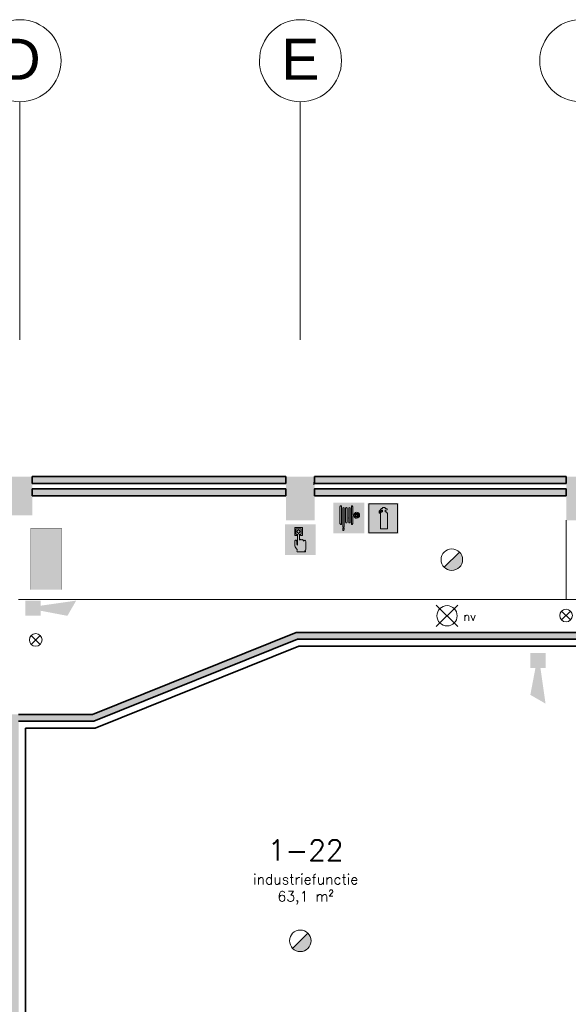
# Model space of a CAD drawing. Header units: millimetres. Extents: x -13022 to 1371524, y -38729 to 632593.
# Tile 269 of 381: x 598361 to 606385, y 577897 to 592304. Entities that reach past the tile are written whole.
import ezdxf
from ezdxf.enums import TextEntityAlignment as Align
from ezdxf.lldxf.tags import DXFTag

# ---------------------------------------------------------------- set-up
doc = ezdxf.new("R2010")
doc.units = ezdxf.units.MM
doc.header["$LTSCALE"] = 35
for name, color, linetype, lineweight in [('A LIJN 1', 1, 'Continuous', 20), ('A LIJN 2', 2, 'Continuous', 35), ('A LIJN 9', 252, 'Continuous', 18), ('A OPMER', 10, 'Continuous', 50), ('Al65----_beveiliging-inst', 92, 'Continuous', 9), ('B95 tekst', 7, 'Continuous', 25), ('brandveiligheid voorzieningen', 10, 'Continuous', 9)]:
    doc.layers.add(name, color=color, linetype=linetype, lineweight=lineweight)
doc.styles.add('Algemeen', font='simplex.shx', dxfattribs={"height": 2.5})
doc.styles.add('Arial21', font='arial.ttf', dxfattribs={"height": 0.1800000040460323})
tags = doc.linetypes.add('DIVIDE2', pattern=[0.625, 0.25, -0.125, 0, -0.125, 0, -0.125]).pattern_tags.tags
tags[14:15] = [DXFTag(74, 4), DXFTag(75, 0), DXFTag(340, '0'), DXFTag(46, 1.0), DXFTag(50, 0.0), DXFTag(44, 0.0), DXFTag(45, 0.0)]
tags[12:13] = [DXFTag(74, 4), DXFTag(75, 0), DXFTag(340, '0'), DXFTag(46, 1.0), DXFTag(50, 0.0), DXFTag(44, 0.0), DXFTag(45, 0.0)]
tags[10:11] = [DXFTag(74, 4), DXFTag(75, 0), DXFTag(340, '0'), DXFTag(46, 1.0), DXFTag(50, 0.0), DXFTag(44, 0.0), DXFTag(45, 0.0)]
tags[8:9] = [DXFTag(74, 4), DXFTag(75, 0), DXFTag(340, '0'), DXFTag(46, 1.0), DXFTag(50, 0.0), DXFTag(44, 0.0), DXFTag(45, 0.0)]
tags[6:7] = [DXFTag(74, 4), DXFTag(75, 0), DXFTag(340, '0'), DXFTag(46, 1.0), DXFTag(50, 0.0), DXFTag(44, 0.0), DXFTag(45, 0.0)]
tags[4:5] = [DXFTag(74, 4), DXFTag(75, 0), DXFTag(340, '0'), DXFTag(46, 1.0), DXFTag(50, 0.0), DXFTag(44, 0.0), DXFTag(45, 0.0)]

# ---------------------------------------------------------------- blocks, each defined once
blk = doc.blocks.new('Nevenindicator')
at = {"layer": 'Al65----_beveiliging-inst', "color": 92, "ltscale": 0.7}
for p, q in [((159.1855845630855, -81.93500571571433), (161.3709309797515, -79.74965929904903)), ((159.1855845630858, -79.7496592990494), (161.3709309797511, -81.93500571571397))]:
    blk.add_line(p, q, dxfattribs=at)
blk.add_circle((160.2782577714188, -80.84233250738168), 1.545273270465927, dxfattribs=at)
blk = doc.blocks.new('Noodverlichting')
at = {"layer": 'Al65----_beveiliging-inst', "color": 92}
for p, q in [((163.9986781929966, -62.36368555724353), (158.7538467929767, -57.11885415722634)), ((158.7538467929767, -62.36368555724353), (163.9986781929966, -57.11885415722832))]:
    blk.add_line(p, q, dxfattribs=at)
blk.add_circle((161.3762624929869, -59.74126985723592), 2.472437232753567, dxfattribs=at)
at = {"layer": 'Al65----_beveiliging-inst', "color": 7, "style": 'Algemeen'}
blk.add_text('nv', height=2.062753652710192, dxfattribs=at).set_placement((165.3264006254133, -60.95963843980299))
blk = doc.blocks.new('Brandmelder')
at = {"layer": 'brandveiligheid voorzieningen'}
blk.add_hatch(color=256, dxfattribs=at).paths.add_polyline_path([(76.61761215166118, -89.8017357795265, 0.198912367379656), (75.84758572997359, -87.94272754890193), (72.12956926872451, -91.66074401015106, 0.6681786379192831)])
blk.add_line((72.12956926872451, -91.66074401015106), (75.84758572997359, -87.94272754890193), dxfattribs=at)
blk.add_circle((73.98857749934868, -89.8017357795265), 2.629034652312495, dxfattribs=at)
blk = doc.blocks.new('Signaalgever (akoestisch)')
at = {"layer": 'Al65----_beveiliging-inst', "color": 10, "linetype": 'Continuous'}
for points in [[(3.712956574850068, 0), (3.712956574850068, 3.712956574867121), (0, 0), (0, 3.712956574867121)], [(10.23284543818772, 0), (12.37652191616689, 3.712956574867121), (3.712956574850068, 1.237652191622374), (3.712956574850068, 2.475304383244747)]]:
    blk.add_solid(points, dxfattribs=at)
blk = doc.blocks.new('Brandslanghaspel')
at = {"layer": 'brandveiligheid voorzieningen', "true_color": 0xffffff}
h = blk.add_hatch(color=7, dxfattribs=at)
h.paths.add_polyline_path([(-1.813099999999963, 2.182999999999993), (-1.98090000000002, 2.182999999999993), (-2.175299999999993, 2.364000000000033), (-2.175299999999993, 6.484000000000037), (-1.992600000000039, 6.663999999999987), (-1.813099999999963, 6.663999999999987)])
edge = h.paths.add_edge_path()
edge.add_arc((0.1716685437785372, 6.09723145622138), 0.1928873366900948, 92.01095951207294, 177.989040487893)
edge.add_line((-0.02109999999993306, 6.104000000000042), (-0.0213999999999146, 6.104000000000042))
edge.add_line((-0.02139999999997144, 6.104000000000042), (-0.02139999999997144, 2.701999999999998))
edge.add_line((-0.02139999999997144, 2.701999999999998), (-0.0210999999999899, 2.701999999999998))
edge.add_arc((0.1722579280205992, 2.711448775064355), 0.1935886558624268, 182.7976335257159, 267.8217742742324)
edge.add_arc((0.1572870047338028, 2.711391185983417), 0.1935409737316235, 272.2543291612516, 357.2187455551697)
edge.add_line((0.3505999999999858, 2.701999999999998), (0.3514999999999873, 2.701999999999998))
edge.add_line((0.3514999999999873, 2.701999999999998), (0.3514999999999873, 6.104000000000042))
edge.add_line((0.3514999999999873, 6.104000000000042), (0.3505999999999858, 6.104000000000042))
edge.add_arc((0.1577038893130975, 6.097115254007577), 0.1930189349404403, 2.044102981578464, 87.86340990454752)
edge = h.paths.add_edge_path()
edge.add_arc((-0.5786580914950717, 6.097058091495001), 0.193066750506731, 92.0605713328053, 177.9394286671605)
edge.add_line((-0.7716000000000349, 6.104000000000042), (-0.7720000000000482, 6.104000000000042))
edge.add_line((-0.7719999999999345, 6.104000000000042), (-0.7719999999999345, 2.701999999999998))
edge.add_line((-0.7719999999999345, 2.701999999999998), (-0.7715999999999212, 2.701999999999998))
edge.add_arc((-0.5778912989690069, 2.711803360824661), 0.1939566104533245, 182.8971976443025, 267.7222101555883)
edge.add_arc((-0.5932938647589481, 2.711893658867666), 0.1940462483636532, 272.2723529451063, 357.0774452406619)
edge.add_line((-0.3994999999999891, 2.701999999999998), (-0.3992000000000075, 2.701999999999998))
edge.add_line((-0.3992000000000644, 2.701999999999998), (-0.3992000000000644, 6.104000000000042))
edge.add_line((-0.3992000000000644, 6.104000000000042), (-0.3995000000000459, 6.104000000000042))
edge.add_arc((-0.5926308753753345, 6.096865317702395), 0.1932626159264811, 2.115670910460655, 87.91512499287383)
edge = h.paths.add_edge_path()
edge.add_arc((-1.296258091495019, 6.096843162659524), 0.1932744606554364, 91.99902916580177, 177.8778865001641)
edge.add_line((-1.489399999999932, 6.104000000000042), (-1.489399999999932, 1.534999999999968))
edge.add_line((-1.489399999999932, 1.534999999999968), (-1.116599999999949, 1.534999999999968))
edge.add_line((-1.116600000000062, 1.534999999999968), (-1.116600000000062, 6.104000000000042))
edge.add_line((-1.116600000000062, 6.104000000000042), (-1.117300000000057, 6.104000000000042))
edge.add_arc((-1.310265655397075, 6.097045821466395), 0.1930909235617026, 2.06395649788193, 87.84355638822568)
h.paths.add_polyline_path([(-1.115099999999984, 1.101999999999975), (-1.183300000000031, 0.7010000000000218), (-1.422400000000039, 0.7010000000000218), (-1.490300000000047, 1.105000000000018), (-1.490300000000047, 1.263000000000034), (-1.115099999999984, 1.263000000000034)])
edge = h.paths.add_edge_path()
edge.add_line((1.000700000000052, 4.489071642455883), (1.000700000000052, 6.484000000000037))
edge.add_line((1.000700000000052, 6.484000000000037), (0.8176000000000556, 6.663999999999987))
edge.add_line((0.8175999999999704, 6.663999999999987), (0.638499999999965, 6.663999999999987))
edge.add_line((0.6385000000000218, 6.663999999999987), (0.6385000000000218, 2.182999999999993))
edge.add_line((0.6385000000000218, 2.182999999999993), (0.8062000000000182, 2.182999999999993))
edge.add_line((0.8061999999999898, 2.182999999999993), (1.000699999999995, 2.364000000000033))
edge.add_line((1.000700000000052, 2.364000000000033), (1.000700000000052, 4.284999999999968))
edge.add_line((1.000700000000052, 4.284999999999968), (1.222800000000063, 4.284999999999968))
edge.add_arc((1.886564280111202, 4.339630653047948), 0.6660086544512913, 184.7050839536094, 271.9304783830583)
edge.add_arc((1.880673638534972, 4.423703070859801), 0.7502380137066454, 272.1638024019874, 357.8838316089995)
edge.add_arc((1.881752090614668, 4.368336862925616), 0.7491588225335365, 2.116161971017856, 87.9156160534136)
edge.add_arc((1.931546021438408, 4.376156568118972), 0.7411864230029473, 91.74313928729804, 171.2428322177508)
edge.add_arc((1.018200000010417, -221.5109638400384), 226.0000361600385, 89.95416337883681, 90.00443661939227)
edge = h.paths.add_edge_path(flags=16)
edge.add_line((1.802599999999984, 4.284999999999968), (1.802599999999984, 3.899999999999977))
edge.add_arc((1.920998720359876, 4.40720147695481), 0.5208373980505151, 193.5695191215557, 256.860438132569, ccw=False)
edge.add_line((1.414700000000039, 4.284999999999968), (1.802600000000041, 4.284999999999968))
edge = h.paths.add_edge_path(flags=16)
edge.add_line((1.802599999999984, 4.890999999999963), (1.802599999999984, 4.489000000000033))
edge.add_line((1.802599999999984, 4.489000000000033), (1.41119999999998, 4.489000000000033))
edge.add_arc((1.921221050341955, 4.383967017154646), 0.5207239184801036, 103.16759908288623, 168.3632784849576, ccw=False)
edge = h.paths.add_edge_path(flags=16)
edge.add_arc((1.898736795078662, 4.385323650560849), 0.5189254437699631, 11.52470556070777, 78.04824712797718)
edge.add_line((2.006200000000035, 4.893000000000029), (2.006200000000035, 4.489000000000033))
edge.add_line((2.006199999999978, 4.489000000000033), (2.407199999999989, 4.489000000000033))
edge = h.paths.add_edge_path(flags=16)
edge.add_arc((1.897128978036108, 4.407672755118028), 0.5212128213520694, 282.0792177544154, 346.3871435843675)
edge.add_line((2.403700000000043, 4.284999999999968), (2.006200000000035, 4.284999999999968))
edge.add_line((2.006200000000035, 4.284999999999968), (2.006200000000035, 3.898000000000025))
at = {"layer": 'Al65----_beveiliging-inst', "color": 7, "true_color": 0xffffff}
blk.add_solid([(-3.75, 0), (3.75, 0), (-3.75, 7.5), (3.75, 7.5)], dxfattribs=at)
blk.add_solid([(-3.75, 0), (3.75, 0), (-3.75, 7.5), (3.75, 7.5)], dxfattribs=at)
at = {"layer": 'Al65----_beveiliging-inst', "color": 10}
blk.add_solid([(-3.5, 0.25), (3.5, 0.25), (-3.5, 7.25), (3.5, 7.25)], dxfattribs=at)
at = {"layer": 'brandveiligheid voorzieningen', "color": 7, "true_color": 0xffffff}
for points in [[(-2.175299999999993, 6.484000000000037), (-1.992599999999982, 6.663999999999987)], [(-2.175299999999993, 2.364000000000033), (-2.175299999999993, 6.484000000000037)], [(-1.992600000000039, 6.663999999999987), (-1.81310000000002, 6.663999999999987)], [(-1.813099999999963, 6.663999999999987), (-1.813099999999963, 2.182999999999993)], [(-1.489399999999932, 6.104000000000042), (-1.489399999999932, 1.534999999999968)], [(-1.116600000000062, 6.104000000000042), (-1.117300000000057, 6.104000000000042)], [(-1.116600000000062, 1.534999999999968), (-1.116600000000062, 6.104000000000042)], [(-0.7716000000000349, 6.104000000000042), (-0.7720000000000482, 6.104000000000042)], [(-0.7719999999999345, 6.104000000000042), (-0.7719999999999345, 2.701999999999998)], [(-0.3992000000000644, 6.104000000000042), (-0.3995000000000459, 6.104000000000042)], [(-0.3992000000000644, 2.701999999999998), (-0.3992000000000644, 6.104000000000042)], [(-0.02109999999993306, 6.104000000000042), (-0.0213999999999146, 6.104000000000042)], [(-0.02139999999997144, 6.104000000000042), (-0.02139999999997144, 2.701999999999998)], [(0.3514999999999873, 6.104000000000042), (0.3505999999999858, 6.104000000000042)], [(0.3514999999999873, 2.701999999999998), (0.3514999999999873, 6.104000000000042)], [(0.8175999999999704, 6.663999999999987), (0.638499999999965, 6.663999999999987)], [(0.6385000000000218, 6.663999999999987), (0.6385000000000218, 2.182999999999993)], [(1.000700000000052, 6.484000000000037), (0.8176000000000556, 6.663999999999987)], [(1.000700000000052, 4.489071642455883), (1.000700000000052, 6.484000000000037)], [(1.802599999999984, 4.890999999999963), (1.802599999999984, 4.489000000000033)], [(2.006200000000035, 4.489000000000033), (2.006200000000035, 4.893000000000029)], [(-0.7719999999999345, 2.701999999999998), (-0.7715999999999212, 2.701999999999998)], [(-0.3994999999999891, 2.701999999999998), (-0.3992000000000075, 2.701999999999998)], [(-0.02139999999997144, 2.701999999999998), (-0.0210999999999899, 2.701999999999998)], [(0.3505999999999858, 2.701999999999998), (0.3514999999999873, 2.701999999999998)], [(1.000700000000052, 2.364000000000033), (1.000700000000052, 4.284999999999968)], [(1.000700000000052, 4.284999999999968), (1.222800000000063, 4.284999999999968)], [(1.802599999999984, 4.489000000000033), (1.41119999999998, 4.489000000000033)], [(1.414700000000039, 4.284999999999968), (1.802600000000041, 4.284999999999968)], [(1.802599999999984, 4.284999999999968), (1.802599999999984, 3.899999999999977)], [(2.407199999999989, 4.489000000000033), (2.006199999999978, 4.489000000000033)], [(2.006200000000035, 3.898000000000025), (2.006200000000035, 4.284999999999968)], [(2.006200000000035, 4.284999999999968), (2.403700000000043, 4.284999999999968)], [(-1.98090000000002, 2.182999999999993), (-2.17530000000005, 2.364000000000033)], [(-1.813099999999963, 2.182999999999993), (-1.980899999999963, 2.182999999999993)], [(-1.490300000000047, 1.105000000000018), (-1.490300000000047, 1.263000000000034)], [(-1.490300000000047, 1.263000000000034), (-1.115100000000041, 1.263000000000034)], [(-1.422400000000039, 0.7010000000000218), (-1.490300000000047, 1.105000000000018)], [(-1.489399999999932, 1.534999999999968), (-1.116599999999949, 1.534999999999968)], [(-1.183300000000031, 0.7010000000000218), (-1.422400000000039, 0.7010000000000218)], [(-1.115099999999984, 1.101999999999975), (-1.183299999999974, 0.7010000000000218)], [(-1.115099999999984, 1.263000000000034), (-1.115099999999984, 1.101999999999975)], [(0.6385000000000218, 2.182999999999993), (0.8062000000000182, 2.182999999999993)], [(0.8061999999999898, 2.182999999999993), (1.000699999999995, 2.364000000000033)]]:
    blk.add_lwpolyline(points, dxfattribs=at)
for points in [[(-1.30299999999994, 6.289999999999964, 0.3932999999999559), (-1.48939999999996, 6.104000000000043)], [(-1.117299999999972, 6.104000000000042, 0.3927999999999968), (-1.302999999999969, 6.289999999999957)], [(-0.5855999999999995, 6.289999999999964, 0.3932999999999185), (-0.7716000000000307, 6.104000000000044)], [(-0.3994999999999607, 6.104000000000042, 0.3929000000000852), (-0.5855999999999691, 6.290000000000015)], [(0.1648999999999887, 6.289999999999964, 0.3937999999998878), (-0.02110000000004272, 6.104000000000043)], [(0.3506000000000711, 6.104000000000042, 0.3929999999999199), (0.1649000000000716, 6.289999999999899)], [(1.908999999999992, 5.116999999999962, 0.361500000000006), (1.199000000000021, 4.489000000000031)], [(1.411200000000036, 4.489000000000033, -0.2924000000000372), (1.802600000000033, 4.890999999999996)], [(2.630400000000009, 4.395999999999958, 0.392899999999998), (1.908999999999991, 5.116999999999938)], [(2.006199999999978, 4.893000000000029, -0.2987000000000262), (2.407199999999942, 4.489000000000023)], [(-0.7715999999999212, 2.701999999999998, 0.3880000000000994), (-0.5855999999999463, 2.517999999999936)], [(-0.5855999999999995, 2.518000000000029, 0.3878999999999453), (-0.399499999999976, 2.701999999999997)], [(-0.02109999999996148, 2.701999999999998, 0.3889999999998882), (0.1649000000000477, 2.518000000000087)], [(0.1649000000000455, 2.518000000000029, 0.3887000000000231), (0.3506000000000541, 2.701999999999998)], [(1.199000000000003, 4.489000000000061, 0.0002193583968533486), (1.000699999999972, 4.489071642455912)], [(1.222799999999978, 4.284999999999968, 0.400099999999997), (1.908999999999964, 3.673999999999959)], [(1.802599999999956, 3.899999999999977, -0.2833999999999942), (1.414699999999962, 4.28499999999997)], [(1.908999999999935, 3.673999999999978, 0.3925000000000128), (2.630399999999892, 4.39599999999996)], [(2.403699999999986, 4.284999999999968, -0.288199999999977), (2.006199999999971, 3.898000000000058)]]:
    blk.add_lwpolyline(points, format="xyb", dxfattribs=at)
blk.add_point((4.999999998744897e-05, 3.75), dxfattribs=at)
blk = doc.blocks.new('Handbrandmelder')
at = {"layer": 'brandveiligheid voorzieningen', "true_color": 0xffffff}
h = blk.add_hatch(color=7, dxfattribs=at)
h.paths.add_polyline_path([(-1.362300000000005, 6.704000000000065), (-1.362300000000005, 4.817999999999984), (-0.8615999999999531, 4.817999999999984), (-0.8615999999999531, 5.105000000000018), (-1.086699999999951, 5.105000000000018), (-1.086699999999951, 6.416000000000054), (0.2412000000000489, 6.416000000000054), (0.2412000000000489, 5.105000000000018), (0.04229999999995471, 5.105000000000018), (0.04229999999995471, 4.817999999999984), (0.5291999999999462, 4.817999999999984), (0.5291999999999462, 6.704000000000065)])
edge = h.paths.add_edge_path()
edge.add_line((-0.7744000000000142, 0.7949999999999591), (1.217199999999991, 0.7949999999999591))
edge.add_arc((1.184803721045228, 0.9150839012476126), 0.1243770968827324, 285.0978454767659, 344.5738128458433)
edge.add_arc((1.195484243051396, 0.8747174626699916), 0.109458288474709, 3.814851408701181, 78.55699892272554)
edge.add_arc((1.215450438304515, 1.081053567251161), 0.09906901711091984, 186.406081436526, 271.01189771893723, ccw=False)
edge.add_arc((0.8951311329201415, 1.429528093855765), 0.4224763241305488, 301.679206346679, 358.7077007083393)
edge.add_line((1.317499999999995, 1.419999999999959), (1.317499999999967, 3.355999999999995))
edge.add_arc((1.081486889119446, 3.369604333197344), 0.2364048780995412, 356.7009913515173, 450.505791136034)
edge.add_arc((1.075081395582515, 3.342345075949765), 0.2636902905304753, 89.06159279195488, 168.7031401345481)
edge.add_line((0.8165000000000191, 3.394000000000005), (0.8164999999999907, 3.518000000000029))
edge.add_arc((0.5556438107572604, 3.507110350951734), 0.2610833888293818, 2.390469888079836, 87.79258356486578)
edge.add_arc((0.5704530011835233, 3.50642776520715), 0.2616154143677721, 91.0410009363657, 151.5647371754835)
edge.add_line((0.3404000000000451, 3.630999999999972), (0.3404000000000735, 3.643000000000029))
edge.add_arc((0.0797851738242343, 3.632360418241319), 0.260831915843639, 2.337797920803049, 87.79954707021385)
edge.add_arc((0.09911405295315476, 3.633166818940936), 0.2600000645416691, 92.05296153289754, 177.8325614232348)
edge.add_line((-0.1607000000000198, 3.643000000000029), (-0.1607000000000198, 4.966999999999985))
edge.add_arc((-0.4109663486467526, 4.968042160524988), 0.2502685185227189, 359.7614099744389, 447.1448072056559)
edge.add_arc((-0.3888415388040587, 4.957652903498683), 0.2605261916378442, 92.12460751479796, 177.9439144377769)
edge.add_line((-0.6491999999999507, 4.966999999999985), (-0.6491999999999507, 2.557000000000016))
edge.add_arc((-0.7221004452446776, 2.557732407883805), 0.07290412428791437, 299.05017427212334, 359.42438665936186, ccw=False)
edge.add_line((-0.6866999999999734, 2.494000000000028), (-0.7617999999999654, 2.456999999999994))
edge.add_line((-0.7617999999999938, 2.456999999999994), (-0.7867999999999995, 2.456999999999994))
edge.add_line((-0.7867999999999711, 2.456999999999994), (-0.874499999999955, 2.56899999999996))
edge.add_line((-0.8745000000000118, 2.56899999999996), (-0.8745000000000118, 3.418999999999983))
edge.add_arc((-1.086056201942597, 3.443345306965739), 0.2129523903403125, 353.4354350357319, 446.9700572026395)
edge.add_arc((-1.078000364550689, 3.420914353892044), 0.2351074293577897, 89.22004572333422, 180.4665340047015)
edge.add_line((-1.313099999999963, 3.418999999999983), (-1.313099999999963, 2.281999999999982))
edge.add_line((-1.313099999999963, 2.282000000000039), (-1.313099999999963, 2.219000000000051))
edge.add_arc((0.9800915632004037, 3.05278358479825), 2.44006610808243, 199.9808058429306, 224.0251806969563)
edge.add_arc((-28.56458777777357, 4.729210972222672), 27.99404121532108, 352.66871906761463, 353.08124823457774, ccw=False)
edge.add_arc((-0.07303414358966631, 1.025300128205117), 0.7382087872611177, 169.7231517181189, 198.1780845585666)
edge = h.paths.add_edge_path(flags=17)
edge.add_arc((-0.4353433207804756, 5.779888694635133), 0.3920893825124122, 271.8332605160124, 357.9700289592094)
edge.add_arc((-0.4344971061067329, 5.742470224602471), 0.3917044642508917, 3.443843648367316, 88.28877503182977)
edge.add_arc((-0.4184133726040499, 5.749796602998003), 0.3842284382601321, 90.65414391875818, 177.5830480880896)
edge.add_arc((-0.4087352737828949, 5.781623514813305), 0.3938747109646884, 182.2733025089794, 267.9536111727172)
at = {"layer": 'Al65----_beveiliging-inst', "color": 7, "true_color": 0xffffff}
blk.add_solid([(-3.75, 0), (3.75, 0), (-3.75, 7.5), (3.75, 7.5)], dxfattribs=at)
at = {"layer": 'Al65----_beveiliging-inst', "color": 10}
blk.add_solid([(-3.5, 0.25), (3.5, 0.25), (-3.5, 7.25), (3.5, 7.25)], dxfattribs=at)
at = {"layer": 'brandveiligheid voorzieningen', "color": 7, "true_color": 0xffffff}
for points in [[(-1.362300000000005, 6.704000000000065), (-1.362300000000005, 4.818000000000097)], [(0.5291999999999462, 6.704000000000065), (-1.362300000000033, 6.704000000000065)], [(-1.362300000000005, 4.817999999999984), (-0.8616000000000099, 4.817999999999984)], [(-1.086699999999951, 5.105000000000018), (-1.086699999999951, 6.416000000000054)], [(-1.086699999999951, 6.416000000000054), (0.2412000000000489, 6.416000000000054)], [(-0.8615999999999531, 5.105000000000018), (-1.086699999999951, 5.105000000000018)], [(-0.8615999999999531, 4.817999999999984), (-0.8615999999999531, 5.105000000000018)], [(-0.6491999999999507, 4.966999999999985), (-0.6491999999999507, 2.557000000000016)], [(-0.1607000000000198, 3.643000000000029), (-0.1607000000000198, 4.966999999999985)], [(0.2412000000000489, 5.105000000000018), (0.04230000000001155, 5.105000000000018)], [(0.04229999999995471, 5.105000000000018), (0.04229999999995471, 4.817999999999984)], [(0.04229999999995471, 4.817999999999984), (0.5291999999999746, 4.817999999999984)], [(0.2412000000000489, 6.416000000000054), (0.2412000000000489, 5.105000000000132)], [(0.5291999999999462, 4.817999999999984), (0.5291999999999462, 6.704000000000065)], [(-1.313099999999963, 3.418999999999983), (-1.313099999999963, 2.281999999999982)], [(-0.8745000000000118, 2.56899999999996), (-0.8745000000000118, 3.418999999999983)], [(-0.7867999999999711, 2.456999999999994), (-0.874499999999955, 2.56899999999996)], [(-0.7617999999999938, 2.456999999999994), (-0.7867999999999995, 2.456999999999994)], [(-0.6866999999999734, 2.494000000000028), (-0.7617999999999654, 2.456999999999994)], [(0.3404000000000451, 3.630999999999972), (0.3404000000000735, 3.643000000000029)], [(0.8165000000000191, 3.394000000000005), (0.8164999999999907, 3.518000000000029)], [(1.317499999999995, 1.419999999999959), (1.317499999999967, 3.355999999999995)], [(-1.313099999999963, 2.282000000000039), (-1.313099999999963, 2.219000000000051)], [(-0.7744000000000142, 0.7949999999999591), (1.217199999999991, 0.7949999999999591)]]:
    blk.add_lwpolyline(points, dxfattribs=at)
for points in [[(-0.802299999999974, 5.765999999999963, -0.3986000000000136), (-0.4227999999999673, 6.134000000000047)], [(-0.4228000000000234, 5.388000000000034, -0.3922999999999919), (-0.8023000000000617, 5.765999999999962)], [(-0.3984999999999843, 5.217999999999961, 0.392999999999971), (-0.6491999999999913, 4.966999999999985)], [(-0.4228000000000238, 6.133999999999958, -0.3880999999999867), (-0.04350000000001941, 5.765999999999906)], [(-0.04349999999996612, 5.76600000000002, -0.39459999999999), (-0.4227999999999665, 5.388000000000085)], [(-0.1606999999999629, 4.966999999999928, 0.4008999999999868), (-0.3984999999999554, 5.217999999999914)], [(-1.074800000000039, 3.655999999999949, 0.4206000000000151), (-1.313100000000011, 3.418999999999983)], [(-0.874499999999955, 3.418999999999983, 0.4324000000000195), (-1.074799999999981, 3.655999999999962)], [(-0.6491999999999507, 2.557000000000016, -0.269699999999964), (-0.6866999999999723, 2.494000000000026)], [(0.08979999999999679, 3.892999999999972, 0.3927999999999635), (-0.1606999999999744, 3.643000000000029)], [(0.3404000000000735, 3.643000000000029, 0.3912000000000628), (0.08980000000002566, 3.892999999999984)], [(0.5657000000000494, 3.768000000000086, 0.2703999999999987), (0.3404000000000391, 3.631000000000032)], [(0.8164999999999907, 3.518000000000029, 0.3909000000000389), (0.5657000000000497, 3.768000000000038)], [(1.079399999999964, 3.605999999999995, 0.3622000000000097), (0.8164999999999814, 3.394000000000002)], [(1.317499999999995, 3.355999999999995, 0.4338000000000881), (1.079399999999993, 3.605999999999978)], [(-1.31310000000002, 2.219000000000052, 0.1053000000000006), (-0.7744000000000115, 1.35700000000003)], [(-0.7994000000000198, 1.156999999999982, 0.1247999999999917), (-0.7744000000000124, 0.79499999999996)], [(-0.7743999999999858, 1.356999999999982, -0.00180000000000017), (-0.7993999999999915, 1.156999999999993)], [(1.11699999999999, 1.069999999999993, 0.2540999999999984), (1.317500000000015, 1.419999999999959)], [(1.217200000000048, 0.981999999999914, -0.3869000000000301), (1.117000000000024, 1.069999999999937)], [(1.304699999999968, 0.882000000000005, 0.338199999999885), (1.217199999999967, 0.9819999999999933)], [(1.217200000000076, 0.7949999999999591, 0.2655000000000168), (1.304700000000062, 0.8820000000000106)]]:
    blk.add_lwpolyline(points, format="xyb", dxfattribs=at)
blk.add_point((0, 3.75), dxfattribs=at)
blk = doc.blocks.new('Handbrandblusser')
at = {"ltscale": 0.1}
h = blk.add_hatch(color=10, dxfattribs=at)
h.paths.add_polyline_path([(15.58817086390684, 7.19129838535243), (8.58817086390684, 7.191298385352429), (8.58817086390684, 0.1912983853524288), (15.58817086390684, 0.1912983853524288)])
h.paths.add_polyline_path([(11.40672454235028, 1.098164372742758), (13.12900348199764, 1.098164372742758), (13.12900348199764, 4.758457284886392), (13.12677351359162, 4.788704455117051), (13.12008360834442, 4.836965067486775), (13.1104204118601, 4.880023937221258), (13.08886405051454, 4.945816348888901), (13.06414856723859, 4.998700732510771), (13.02586744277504, 5.058231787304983), (12.9868429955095, 5.10755201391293), (12.95413679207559, 5.140689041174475), (12.91511234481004, 5.174693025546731), (12.85471736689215, 5.214862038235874), (12.8034280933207, 5.240967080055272), (12.75566960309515, 5.259943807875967), (12.69731876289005, 5.276512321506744), (12.64287036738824, 5.285856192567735), (12.59604103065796, 5.28951667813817), (12.54084931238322, 5.286337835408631), (12.54084931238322, 5.674156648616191), (12.81457793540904, 5.67415664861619), (13.0845899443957, 5.754687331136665), (13.0845899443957, 6.042806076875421), (12.81532125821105, 6.123336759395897), (12.53954849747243, 6.123336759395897), (12.53954849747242, 6.319943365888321), (11.93857200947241, 6.319943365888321), (11.93857200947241, 6.126611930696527), (11.75088300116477, 6.127189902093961), (11.71873428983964, 6.117557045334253), (11.67878068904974, 6.100892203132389), (11.63603962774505, 6.075461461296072), (11.59274107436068, 6.04087950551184), (11.52677117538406, 5.963623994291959), (11.43701494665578, 5.860263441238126), (11.3073051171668, 5.71442198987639), (11.15195065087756, 5.537081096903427), (11.1285359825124, 5.493347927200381), (11.1142270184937, 5.460018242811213), (11.10103303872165, 5.420716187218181), (11.09192733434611, 5.385170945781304), (11.08560909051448, 5.350011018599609), (11.08282162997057, 5.317451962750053), (11.08207830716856, 5.281714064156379), (11.08300746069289, 5.251563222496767), (11.07384385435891, 5.179348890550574), (11.07204344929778, 5.126432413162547), (11.07018514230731, 5.071814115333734), (11.06888432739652, 4.982228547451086), (11.2439368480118, 4.982228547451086), (11.25973245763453, 5.227384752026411), (11.71483184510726, 5.697949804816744), (11.93857200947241, 5.697949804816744), (11.93857200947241, 5.305699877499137), (11.91645815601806, 5.30415862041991), (11.8861677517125, 5.30107610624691), (11.84937327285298, 5.295007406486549), (11.80533139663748, 5.284411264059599), (11.761289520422, 5.269672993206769), (11.72170758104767, 5.252333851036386), (11.68881554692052, 5.235669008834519), (11.65592351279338, 5.215440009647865), (11.6274914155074, 5.195018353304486), (11.59980264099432, 5.173633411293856), (11.5775029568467, 5.152922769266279), (11.5553891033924, 5.130767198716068), (11.53234609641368, 5.105047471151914), (11.51320553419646, 5.080387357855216), (11.49871073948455, 5.059291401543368), (11.48718923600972, 5.041566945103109), (11.47343776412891, 5.017484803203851), (11.46024378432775, 4.99166874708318), (11.45039475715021, 4.969513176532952), (11.4394307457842, 4.941288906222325), (11.42883839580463, 4.909307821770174), (11.42103350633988, 4.880698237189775), (11.41360027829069, 4.843515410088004), (11.40858284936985, 4.803635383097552), (11.40672454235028, 4.773002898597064)], flags=16)
at = {"layer": 'brandveiligheid voorzieningen', "ltscale": 0.1, "true_color": 0xffffff}
blk.add_hatch(color=7, dxfattribs=at).paths.add_polyline_path([(13.12900348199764, 4.758457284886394), (13.12677351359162, 4.788704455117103), (13.12008360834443, 4.836965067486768), (13.11042041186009, 4.880023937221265), (13.08886405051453, 4.945816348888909), (13.06414856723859, 4.998700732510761), (13.02586744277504, 5.058231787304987), (12.98684299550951, 5.107552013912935), (12.95413679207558, 5.14068904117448), (12.91511234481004, 5.174693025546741), (12.85471736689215, 5.214862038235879), (12.8034280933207, 5.240967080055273), (12.75566960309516, 5.259943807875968), (12.69731876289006, 5.276512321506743), (12.64287036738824, 5.285856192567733), (12.59604103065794, 5.28951667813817), (12.54084931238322, 5.286337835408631), (12.54084931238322, 5.674156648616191), (12.81457793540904, 5.67415664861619), (13.0845899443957, 5.754687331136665), (13.0845899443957, 6.042806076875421), (12.81532125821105, 6.123336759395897), (12.53954849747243, 6.123336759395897), (12.53954849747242, 6.319943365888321), (11.93857200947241, 6.319943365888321), (11.93857200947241, 6.126611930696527), (11.75088300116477, 6.127189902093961), (11.71873428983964, 6.117557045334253), (11.67878068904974, 6.100892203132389), (11.63603962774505, 6.075461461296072), (11.59274107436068, 6.04087950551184), (11.52677117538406, 5.963623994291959), (11.43701494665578, 5.860263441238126), (11.3073051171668, 5.71442198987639), (11.15195065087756, 5.537081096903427), (11.1285359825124, 5.493347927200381), (11.1142270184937, 5.460018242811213), (11.10103303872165, 5.420716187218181), (11.09192733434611, 5.385170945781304), (11.08560909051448, 5.350011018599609), (11.08282162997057, 5.317451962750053), (11.08207830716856, 5.281714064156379), (11.08300746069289, 5.251563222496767), (11.07384385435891, 5.179348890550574), (11.07204344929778, 5.126432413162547), (11.07018514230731, 5.071814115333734), (11.06888432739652, 4.982228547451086), (11.2439368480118, 4.982228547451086), (11.25973245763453, 5.227384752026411), (11.71483184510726, 5.697949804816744), (11.93857200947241, 5.697949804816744), (11.93857200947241, 5.305699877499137), (11.91645815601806, 5.30415862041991), (11.8861677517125, 5.30107610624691), (11.84937327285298, 5.295007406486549), (11.80533139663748, 5.284411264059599), (11.761289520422, 5.269672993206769), (11.72170758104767, 5.252333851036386), (11.68881554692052, 5.235669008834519), (11.65592351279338, 5.215440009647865), (11.6274914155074, 5.195018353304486), (11.59980264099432, 5.173633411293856), (11.5775029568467, 5.152922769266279), (11.5553891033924, 5.130767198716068), (11.53234609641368, 5.105047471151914), (11.51320553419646, 5.080387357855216), (11.49871073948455, 5.059291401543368), (11.48718923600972, 5.041566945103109), (11.47343776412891, 5.017484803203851), (11.46024378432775, 4.99166874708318), (11.45039475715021, 4.969513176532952), (11.4394307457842, 4.941288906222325), (11.42883839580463, 4.909307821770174), (11.42103350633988, 4.880698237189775), (11.41360027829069, 4.843515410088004), (11.40858284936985, 4.803635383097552), (11.40672454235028, 4.773002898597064), (11.40672454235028, 1.098164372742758), (13.12900348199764, 1.098164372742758)])
at = {"color": 10, "lineweight": 5, "ltscale": 0.1}
blk.add_lwpolyline([(11.40672454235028, 1.099223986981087), (11.40672454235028, 4.773002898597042), (11.40858284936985, 4.803635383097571), (11.41360027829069, 4.843515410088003), (11.42103350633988, 4.88069823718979), (11.42883839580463, 4.909307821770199), (11.43943074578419, 4.941288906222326), (11.45039475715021, 4.969513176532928), (11.46024378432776, 4.991668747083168), (11.4734377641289, 5.017484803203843), (11.48718923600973, 5.041566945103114), (11.49871073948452, 5.059291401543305), (11.51320553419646, 5.080387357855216), (11.53234609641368, 5.10504747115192), (11.55538910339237, 5.130767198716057), (11.57750295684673, 5.152922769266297), (11.59980264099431, 5.173633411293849), (11.62749141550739, 5.195018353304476), (11.65592351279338, 5.215440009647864), (11.68881554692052, 5.23566900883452), (11.72170758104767, 5.252333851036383), (11.761289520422, 5.269672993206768), (11.80533139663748, 5.284411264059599), (11.84937327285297, 5.295007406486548), (11.88616775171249, 5.30107610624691), (11.91645815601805, 5.304158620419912), (11.93857200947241, 5.305699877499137), (11.93857200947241, 5.697949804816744), (11.71483184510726, 5.697949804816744), (11.25973245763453, 5.22738475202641), (11.2439368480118, 4.982228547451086), (11.06888432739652, 4.982228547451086), (11.07018514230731, 5.071814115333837), (11.07204344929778, 5.126432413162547), (11.07384385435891, 5.179348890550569), (11.0830074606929, 5.25156322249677), (11.08207830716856, 5.281714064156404), (11.08282162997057, 5.317451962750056), (11.08560909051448, 5.350011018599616), (11.09192733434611, 5.385170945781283), (11.10103303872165, 5.420716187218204), (11.11422701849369, 5.460018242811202), (11.1285359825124, 5.493347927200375), (11.15195065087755, 5.537081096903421), (11.30730511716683, 5.714421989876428), (11.43701494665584, 5.860263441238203), (11.52677117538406, 5.963623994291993), (11.59274107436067, 6.040879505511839), (11.63603962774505, 6.075461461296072), (11.67878068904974, 6.100892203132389), (11.71873428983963, 6.117557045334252), (11.75088300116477, 6.12718990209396), (11.93857200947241, 6.126611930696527), (11.93857200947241, 6.319943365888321), (12.53954849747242, 6.319943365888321), (12.53954849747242, 6.123336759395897), (12.81532125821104, 6.123336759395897), (13.0845899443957, 6.042806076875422), (13.0845899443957, 5.754687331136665), (12.81457793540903, 5.67415664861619), (12.54084931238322, 5.67415664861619), (12.54084931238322, 5.286337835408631), (12.59604103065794, 5.28951667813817), (12.64287036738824, 5.285856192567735), (12.69731876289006, 5.276512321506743), (12.75566960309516, 5.25994380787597), (12.80342809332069, 5.24096708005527), (12.85471736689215, 5.214862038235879), (12.91511234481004, 5.17469302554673), (12.95413679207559, 5.140689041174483), (12.98684299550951, 5.107552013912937), (13.02586744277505, 5.058231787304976), (13.06414856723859, 4.99870073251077), (13.08886405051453, 4.945816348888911), (13.1104204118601, 4.880023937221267), (13.12008360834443, 4.836965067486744), (13.12677351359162, 4.788704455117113), (13.12900348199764, 4.75845728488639), (13.12900348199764, 1.098164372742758), (11.40672454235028, 1.098164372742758)], dxfattribs=at)
at = {"layer": 'Al65----_beveiliging-inst', "color": 7, "true_color": 0xffffff}
blk.add_solid([(8.33817086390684, -0.05870161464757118), (15.83817086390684, -0.05870161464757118), (8.33817086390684, 7.441298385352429), (15.83817086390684, 7.441298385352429)], dxfattribs=at)
at = {"layer": 'brandveiligheid voorzieningen', "color": 10, "ltscale": 0.1}
blk.add_lwpolyline([(8.58817086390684, 0.1912983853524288), (15.58817086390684, 0.1912983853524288), (15.58817086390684, 7.191298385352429), (8.58817086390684, 7.191298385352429)], close=True, dxfattribs=at)
blk = doc.blocks.new('Vluchtrichting linksaf')
at = {"layer": 'Al65----_beveiliging-inst', "linetype": 'Continuous', "true_color": 0xffffff}
for points in [[(-6.69399999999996, 1.10590000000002), (-4.06899999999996, 1.10590000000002), (-4.06899999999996, 6.343900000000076), (-6.69399999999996, 6.343900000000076)], [(-1.985000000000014, 3.44789999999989), (0.92999999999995, 3.44789999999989), (0.92999999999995, 4.050899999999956), (-1.985000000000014, 4.050899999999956), (-1.985000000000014, 5.199399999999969), (-3.452999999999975, 3.749399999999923), (-1.985000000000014, 2.294399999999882)]]:
    blk.add_hatch(color=7, dxfattribs=at).paths.add_polyline_path(points)
h = blk.add_hatch(color=7, dxfattribs=at)
edge = h.paths.add_edge_path()
edge.add_ellipse((1.884371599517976, 5.962014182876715), major_axis=(-0.5356392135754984, 0.5356392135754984), ratio=0.9999999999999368, start_angle=226.8145226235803, end_angle=312.87195816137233, ccw=False)
edge.add_ellipse((1.902308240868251, 5.987162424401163), major_axis=(0.5226881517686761, 0.5226881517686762), ratio=0.9999999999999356, start_angle=303.43741699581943, end_angle=314.9098989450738, ccw=False)
edge.add_line((2.626499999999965, 5.838999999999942), (4.391499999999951, 5.838999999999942))
edge.add_line((4.391499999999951, 5.838999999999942), (5.437499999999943, 4.787000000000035))
edge.add_line((5.4375, 4.787000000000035), (5.024499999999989, 4.371999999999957))
edge.add_line((5.024499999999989, 4.371999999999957), (4.149499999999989, 5.252999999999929))
edge.add_line((4.149499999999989, 5.252999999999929), (3.283500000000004, 5.252999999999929))
edge.add_line((3.283500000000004, 5.252999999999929), (5.266500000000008, 3.346000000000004))
edge.add_line((5.266499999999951, 3.346000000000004), (6.433499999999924, 3.346000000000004))
edge.add_line((6.433499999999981, 3.346000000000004), (6.433499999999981, 2.613000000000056))
edge.add_line((6.433499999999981, 2.613000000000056), (4.235500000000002, 2.613000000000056))
edge.add_line((4.235500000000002, 2.613000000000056), (3.875500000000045, 2.973999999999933))
edge.add_line((3.875499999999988, 2.973999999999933), (2.932499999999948, 2.025999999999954))
edge.add_line((2.932500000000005, 2.025999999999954), (2.932500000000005, 0.8519999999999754))
edge.add_line((2.932500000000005, 0.8519999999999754), (2.203499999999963, 0.8519999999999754))
edge.add_line((2.203499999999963, 0.8519999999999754), (2.203499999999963, 2.329999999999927))
edge.add_line((2.203499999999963, 2.329999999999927), (3.360500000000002, 3.492999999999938))
edge.add_line((3.360500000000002, 3.492999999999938), (2.931500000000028, 3.923000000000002))
edge.add_line((2.931500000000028, 3.923000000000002), (2.167500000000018, 3.153999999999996))
edge.add_line((2.167500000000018, 3.153999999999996), (1.77249999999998, 3.551999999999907))
edge.add_line((1.772499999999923, 3.551999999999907), (2.536499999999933, 4.320999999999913))
edge.add_line((2.536499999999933, 4.320999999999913), (2.056499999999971, 4.802999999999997))
edge.add_line((2.056500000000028, 4.802999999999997), (2.056500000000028, 5.267000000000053))
edge.add_line((2.056500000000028, 5.267000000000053), (1.912500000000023, 5.252999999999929))
edge.add_ellipse((1.940810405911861, 6.011200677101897), major_axis=(-0.536502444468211, 0.536502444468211), ratio=0.9999999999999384, start_angle=46.90339105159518, end_angle=132.861630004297, ccw=False)
edge.add_ellipse((1.943140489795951, 5.95847877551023), major_axis=(-0.5382059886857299, 0.5382059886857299), ratio=0.9999999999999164, start_angle=-42.69286938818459, end_angle=42.92784833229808, ccw=False)
at = {"layer": 'Al65----_beveiliging-inst', "color": 7, "true_color": 0xffffff, "const_width": 0.05}
blk.add_lwpolyline([(-7.5, 0), (7.5, 0), (7.5, 7.5), (-7.5, 7.5)], close=True, dxfattribs=at)
at = {"layer": 'Al65----_beveiliging-inst', "color": 7, "true_color": 0xffffff}
blk.add_solid([(-7.5, 0), (7.5, 0), (-7.5, 7.5), (7.5, 7.5)], dxfattribs=at)
at = {"layer": 'Al65----_beveiliging-inst', "color": 92}
blk.add_solid([(-7.25, 0.25), (7.25, 0.25), (-7.25, 7.25), (7.25, 7.25)], dxfattribs=at)

msp = doc.modelspace()

# ---------------------------------------------------------------- hatches: boundary and pattern name
at = {"layer": 'A LIJN 9', "ltscale": 0.1}
h = msp.add_hatch(color=256, dxfattribs=at)
h.dxf.hatch_style = 1
h.paths.add_polyline_path([(602254.9561619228, 585618.8609830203), (598544.9609779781, 585618.8609830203), (598544.9609779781, 585518.8606039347), (602254.9561619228, 585518.8606039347)])
h = msp.add_hatch(color=256, dxfattribs=at)
h.dxf.hatch_style = 1
h.paths.add_polyline_path([(606354.9507259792, 585618.8609830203), (602674.9543213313, 585618.8609830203), (602674.9543213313, 585518.8606039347), (606354.9507259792, 585518.8606039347)])
h = msp.add_hatch(color=256, dxfattribs=at)
h.dxf.hatch_style = 1
h.paths.add_polyline_path([(602254.9561619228, 585438.8721261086), (598544.9609779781, 585438.8721261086), (598544.9609779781, 585338.871746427), (602254.9561619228, 585338.871746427)])
h = msp.add_hatch(color=256, dxfattribs=at)
h.dxf.hatch_style = 1
h.paths.add_polyline_path([(606354.9507259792, 585438.8721261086), (602674.9543213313, 585438.8721261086), (602674.9543213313, 585338.871746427), (606354.9507259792, 585338.871746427)])
h = msp.add_hatch(color=256, dxfattribs=at)
h.dxf.hatch_style = 1
h.paths.add_polyline_path([(602422.979287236, 583238.8761791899), (606517.7085995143, 583238.871412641), (606517.7085995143, 583138.8710329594), (606617.7070736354, 583138.8710329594), (606617.7070736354, 583238.871412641), (606617.7070736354, 583338.8717911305), (602403.5781693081, 583338.875606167), (599426.8960629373, 582139.0446042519), (598344.9754738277, 582138.8720092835), (598244.9769997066, 582138.8720092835), (598244.9769997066, 576566.3752422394), (597747.4794506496, 576566.3752422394), (597747.4794506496, 576466.37486375), (598244.9769997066, 576466.37486375), (598244.9769997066, 575042.7320215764), (598344.9754738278, 575042.7320215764), (598344.979288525, 582038.8668612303), (599446.3753425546, 582039.0776359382)])

# ---------------------------------------------------------------- linework, layer by layer
at = {"layer": 'A LIJN 1', "color": 1, "linetype": 'DIVIDE2'}
for p, q in [((598364.9797462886, 591103.9043859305), (598364.9797462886, 587618.9143446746)), ((602464.9552368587, 591103.8567022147), (602464.9552368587, 587618.8666609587))]:
    msp.add_line(p, q, dxfattribs=at)
at = {"layer": 'A LIJN 1', "linetype": 'Continuous'}
for p, q in [((606354.9545406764, 584978.8654229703), (606354.9545406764, 583818.871323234)), ((631174.9422382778, 583818.8703689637), (598344.979288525, 583818.871323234))]:
    msp.add_line(p, q, dxfattribs=at)
at = {"layer": 'A LIJN 1', "color": 2, "linetype": 'Continuous', "lineweight": 0}
for centre, major_axis, ratio, start_param, end_param in [((598366.3682948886, 591703.8570710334), (-600.1035134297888, 0.3591671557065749), 0.9998273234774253, -1.570791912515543, 4.712383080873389), ((602467.9535913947, 591703.8570710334), (-600.1013447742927, 0.35914956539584), 0.9998309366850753, -1.570791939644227, 4.712383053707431), ((606567.9519738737, 591703.8570710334), (-600.1027924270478, 0.3591548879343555), 0.9998285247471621, -1.57079193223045, 4.712383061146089)]:
    msp.add_ellipse(centre, major_axis=major_axis, ratio=ratio, start_param=start_param, end_param=end_param, dxfattribs=at)
at = {"layer": 'A LIJN 2'}
for p, q in [((598544.9609779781, 585618.8609830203), (602254.9561619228, 585618.8609830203)), ((598544.9609779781, 585618.8609830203), (598544.9609779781, 585518.8606039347)), ((598544.9609779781, 585518.8606039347), (602254.9561619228, 585518.8606039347)), ((602254.9561619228, 585618.8609830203), (602254.9561619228, 585518.8606039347)), ((602664.4867920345, 585527.5819555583, -15000.00059604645), (602660.1609253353, 585527.575279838, -15000.00059604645)), ((602660.1876186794, 585508.6334011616, -15000.00059604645), (602664.5134949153, 585508.6391226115, -15000.00059604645)), ((602668.3815979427, 585525.7118002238, -15000.00059604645), (602664.4867920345, 585527.5819555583, -15000.00059604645)), ((602664.5134949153, 585508.6391226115, -15000.00059604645), (602668.4044861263, 585510.5207226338, -15000.00059604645)), ((602671.0824036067, 585522.3357925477, -15000.00059604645), (602668.3815979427, 585525.7118002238, -15000.00059604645)), ((602668.4044861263, 585510.5207226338, -15000.00059604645), (602671.0976623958, 585513.9053121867, -15000.00059604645)), ((602672.0513367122, 585518.1224594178, -15000.00059604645), (602671.0824036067, 585522.3357925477, -15000.00059604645)), ((602671.0976623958, 585513.9053121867, -15000.00059604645), (602672.0513367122, 585518.1224594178, -15000.00059604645)), ((602674.9543213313, 585618.8609830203), (606354.9507259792, 585618.8609830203)), ((602674.9543213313, 585518.8606039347), (602674.9543213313, 585618.8609830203)), ((602674.9543213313, 585518.8606039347), (606354.9507259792, 585518.8606039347)), ((606354.9507259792, 585518.8606039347), (606354.9507259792, 585618.8609830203)), ((602254.9561619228, 585438.8721261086), (598544.9609779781, 585438.8721261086)), ((598544.9609779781, 585338.871746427), (598544.9609779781, 585438.8721261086)), ((602254.9561619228, 585338.871746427), (602254.9561619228, 585438.8721261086)), ((602669.6824097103, 585435.6506142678, -15000.00059604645), (602672.0704101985, 585437.2451583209, -15000.00059604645)), ((602672.177221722, 585363.2295421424, -15000.00059604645), (602674.9543213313, 585364.6228603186, -15000.00059604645)), ((606354.9507259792, 585438.8721261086), (602674.9543213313, 585438.8721261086)), ((602674.9543213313, 585338.871746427), (602674.9543213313, 585438.8721261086)), ((606354.9507259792, 585338.871746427), (606354.9507259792, 585438.8721261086)), ((602254.9561619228, 585338.871746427), (598544.9609779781, 585338.871746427)), ((606354.9507259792, 585338.871746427), (602674.9543213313, 585338.871746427)), ((599426.8960629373, 582139.0446042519), (602403.5781693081, 583338.875606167)), ((602403.5781693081, 583338.875606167), (606617.7070736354, 583338.8717911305)), ((599446.3753425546, 582039.0776359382), (602422.979287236, 583238.8761791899)), ((602422.979287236, 583238.8761791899), (606517.7085995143, 583238.871412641)), ((599465.3634762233, 581938.9418224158), (602442.4637817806, 583138.9139483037)), ((602443.1695007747, 583139.0503237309), (606517.7085995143, 583138.8710329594)), ((598344.9754738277, 582138.8720092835), (599426.8960629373, 582139.0446042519)), ((598344.979288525, 582038.8668612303), (599446.3753425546, 582039.0776359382)), ((598444.9739479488, 575042.7317831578), (598444.977762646, 581938.8664827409)), ((598445.0006508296, 581938.8884166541), (599466.0882687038, 581939.081059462))]:
    msp.add_line(p, q, dxfattribs=at)
for points in [[(598544.9800514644, 585053.9920685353, -15000.00059604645), (598184.9718117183, 585053.9920685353, -15000.00059604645), (598544.9800514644, 585618.8609830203, -15000.00059604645), (598184.9718117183, 585618.8686124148, -15000.00059604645)], [(602674.9543213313, 584978.8654229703, -15000.00059604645), (602254.9561619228, 584978.8654229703, -15000.00059604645), (602674.9543213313, 585618.8609830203, -15000.00059604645), (602254.9561619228, 585618.8686124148, -15000.00059604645)], [(606774.952700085, 584978.8654229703, -15000.00059604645), (606354.9545406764, 584978.8654229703, -15000.00059604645), (606774.952700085, 585618.8609830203, -15000.00059604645), (606354.9545406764, 585618.8686124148, -15000.00059604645)]]:
    msp.add_trace(points, dxfattribs=at)

# ---------------------------------------------------------------- block references
at = {"ltscale": 0.1, "xscale": 60, "yscale": 60, "zscale": 60}
for name, p in [('Handbrandblusser', (602952.5872500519, 584786.4743626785)), ('Signaalgever (akoestisch)', (598444.9739479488, 583581.3839958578)), ('Noodverlichting', (594928.9706261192, 587166.7647639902))]:
    msp.add_blockref(name, p, dxfattribs=at)
at = {"ltscale": 0.1, "xscale": 60, "yscale": 60, "zscale": 60, "rotation": 270}
msp.add_blockref('Signaalgever (akoestisch)', (605829.7303274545, 583038.8983104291), dxfattribs=at)
at = {"layer": 'A OPMER', "ltscale": 0.1, "xscale": 60, "yscale": 60, "zscale": 60}
msp.add_blockref('Brandslanghaspel', (603174.9504970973, 584789.011147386), dxfattribs=at)
at = {"layer": 'A OPMER', "ltscale": 0.1, "xscale": 60, "yscale": 60, "zscale": 60, "rotation": 90.00000000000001}
msp.add_blockref('Vluchtrichting linksaf', (598973.0726723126, 584413.7432924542), dxfattribs=at)
at = {"layer": 'Al65----_beveiliging-inst', "xscale": 60, "yscale": 60, "zscale": 60}
for name, p in [('Handbrandmelder', (602464.9552416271, 584469.7575730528)), ('Brandmelder', (600241.7431393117, 589791.2297217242)), ('Nevenindicator', (596735.3446504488, 588436.575508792)), ('Nevenindicator', (588978.2780954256, 588080.3624240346)), ('Brandmelder', (598025.6596629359, 584214.4876744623))]:
    msp.add_blockref(name, p, dxfattribs=at)

# ---------------------------------------------------------------- texts
at = {"layer": 'A LIJN 1', "linetype": 'ByBlock', "style": 'Arial21'}
for s, height, p in [('D', 600.0000121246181, (598364.9797462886, 591425.5348566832)), ('E', 600.0000121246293, (602464.9552368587, 591425.5348566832))]:
    msp.add_text(s, height=height, rotation=359.9654665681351, dxfattribs=at).set_placement(p, align=Align.CENTER)
at = {"layer": 'B95 tekst', "insert": (602543.6011937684, 580301.9679330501), "char_height": 300, "width": 4383.912724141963, "attachment_point": 2, "style": 'Algemeen'}
msp.add_mtext('\\pt3600;1-22\\P{\\H0.5x;\\C1;industriefunctie\\P\\ptz;\\C256;63,1 m²}', dxfattribs=at)

doc.saveas('drawing.dxf')
